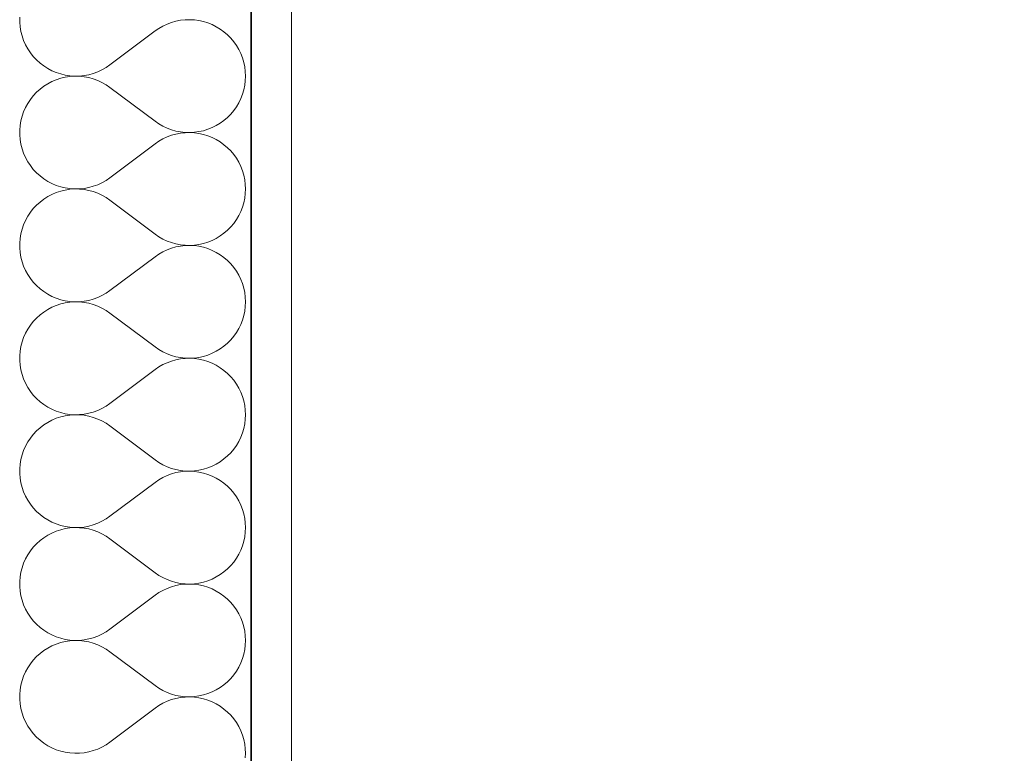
# Model space of a CAD drawing. Header units: millimetres. Extents: x -1465 to 393277, y -3788 to 454312.
# Tile 927 of 958: x 378745 to 379244, y 370764 to 371136. Entities that reach past the tile are written whole.
import ezdxf

# ---------------------------------------------------------------- set-up
doc = ezdxf.new("R2010")
doc.units = ezdxf.units.MM
doc.layers.add('- A - ocieplenie', color=8, linetype='Continuous')
doc.layers.add('z JAN', color=8, linetype='Continuous')

# ---------------------------------------------------------------- blocks, each defined once
blk = doc.blocks.new('*X32')
at = {"layer": '- A - ocieplenie', "linetype": 'Continuous', "lineweight": 13, "ltscale": 100}
for p, q in [((49799.98, 397548.71), (49799.98, 397546.32)), ((49879.06, 397546.74), (49876.8, 397546.11)), ((49881.36, 397547.19), (49879.06, 397546.74)), ((49883.69, 397547.45), (49881.36, 397547.19)), ((49886.03, 397547.51), (49883.69, 397547.45)), ((49888.37, 397547.39), (49886.03, 397547.51)), ((49890.69, 397547.07), (49888.37, 397547.39)), ((49892.97, 397546.57), (49890.69, 397547.07)), ((49799.98, 397546.32), (49800.18, 397543.94)), ((49800.18, 397543.94), (49800.57, 397541.59)), ((49845.67, 397524.66), (49868.52, 397541.8)), ((49870.45, 397543.13), (49868.52, 397541.8)), ((49872.49, 397544.29), (49870.45, 397543.13)), ((49874.61, 397545.29), (49872.49, 397544.29)), ((49876.8, 397546.11), (49874.61, 397545.29)), ((49895.21, 397545.87), (49892.97, 397546.57)), ((49897.39, 397545), (49895.21, 397545.87)), ((49899.48, 397543.95), (49897.39, 397545)), ((49901.48, 397542.74), (49899.48, 397543.95)), ((49903.38, 397541.36), (49901.48, 397542.74)), ((49800.57, 397541.59), (49801.17, 397539.28)), ((49801.17, 397539.28), (49801.95, 397537.02)), ((49801.95, 397537.02), (49802.92, 397534.84)), ((49905.16, 397539.84), (49903.38, 397541.36)), ((49906.8, 397538.17), (49905.16, 397539.84)), ((49908.31, 397536.37), (49906.8, 397538.17)), ((49802.92, 397534.84), (49804.06, 397532.75)), ((49804.06, 397532.75), (49805.38, 397530.76)), ((49909.66, 397534.46), (49908.31, 397536.37)), ((49910.85, 397532.44), (49909.66, 397534.46)), ((49911.87, 397530.34), (49910.85, 397532.44)), ((49805.38, 397530.76), (49806.86, 397528.89)), ((49806.86, 397528.89), (49808.49, 397527.14)), ((49808.49, 397527.14), (49810.26, 397525.54)), ((49912.72, 397528.15), (49911.87, 397530.34)), ((49913.38, 397525.9), (49912.72, 397528.15)), ((49810.26, 397525.54), (49812.16, 397524.1)), ((49812.16, 397524.1), (49814.17, 397522.81)), ((49814.17, 397522.81), (49816.28, 397521.7)), ((49816.28, 397521.7), (49818.48, 397520.77)), ((49839.46, 397521.12), (49841.63, 397522.13)), ((49841.63, 397522.13), (49843.7, 397523.31)), ((49843.7, 397523.31), (49845.67, 397524.66)), ((49913.86, 397523.61), (49913.38, 397525.9)), ((49914.14, 397521.29), (49913.86, 397523.61)), ((49818.48, 397517.12), (49816.28, 397516.19)), ((49818.48, 397520.77), (49820.75, 397520.02)), ((49820.75, 397517.87), (49818.48, 397517.12)), ((49820.75, 397520.02), (49823.07, 397519.47)), ((49823.07, 397518.42), (49820.75, 397517.87)), ((49823.07, 397519.47), (49825.43, 397519.11)), ((49825.43, 397518.78), (49823.07, 397518.42)), ((49825.43, 397519.11), (49827.81, 397518.95)), ((49827.81, 397518.94), (49825.43, 397518.78)), ((49827.81, 397518.95), (49830.2, 397518.99)), ((49830.2, 397518.9), (49827.81, 397518.94)), ((49830.2, 397518.99), (49832.57, 397519.23)), ((49832.57, 397518.66), (49830.2, 397518.9)), ((49832.57, 397519.23), (49834.92, 397519.67)), ((49834.92, 397518.22), (49832.57, 397518.66)), ((49834.92, 397519.67), (49837.22, 397520.3)), ((49837.22, 397517.59), (49834.92, 397518.22)), ((49837.22, 397520.3), (49839.46, 397521.12)), ((49839.46, 397516.77), (49837.22, 397517.59)), ((49841.63, 397515.76), (49839.46, 397516.77)), ((49914.24, 397518.94), (49914.14, 397521.29)), ((49914.14, 397516.6), (49914.24, 397518.94)), ((49810.26, 397512.35), (49808.49, 397510.75)), ((49812.16, 397513.79), (49810.26, 397512.35)), ((49814.17, 397515.08), (49812.16, 397513.79)), ((49816.28, 397516.19), (49814.17, 397515.08)), ((49843.7, 397514.58), (49841.63, 397515.76)), ((49845.67, 397513.23), (49843.7, 397514.58)), ((49845.67, 397513.23), (49868.52, 397496.09)), ((49912.72, 397509.74), (49913.38, 397511.99)), ((49913.38, 397511.99), (49913.86, 397514.28)), ((49913.86, 397514.28), (49914.14, 397516.6)), ((49805.38, 397507.13), (49804.06, 397505.14)), ((49806.86, 397509), (49805.38, 397507.13)), ((49808.49, 397510.75), (49806.86, 397509)), ((49910.85, 397505.45), (49911.87, 397507.55)), ((49911.87, 397507.55), (49912.72, 397509.74)), ((49802.92, 397503.05), (49801.95, 397500.87)), ((49804.06, 397505.14), (49802.92, 397503.05)), ((49908.31, 397501.52), (49909.66, 397503.43)), ((49909.66, 397503.43), (49910.85, 397505.45)), ((49801.17, 397498.61), (49800.57, 397496.3)), ((49801.95, 397500.87), (49801.17, 397498.61)), ((49903.38, 397496.53), (49905.16, 397498.05)), ((49905.16, 397498.05), (49906.8, 397499.72)), ((49906.8, 397499.72), (49908.31, 397501.52)), ((49800.18, 397493.95), (49799.98, 397491.57)), ((49800.57, 397496.3), (49800.18, 397493.95)), ((49868.52, 397496.09), (49870.45, 397494.76)), ((49870.45, 397494.76), (49872.49, 397493.6)), ((49872.49, 397493.6), (49874.61, 397492.6)), ((49874.61, 397492.6), (49876.8, 397491.78)), ((49876.8, 397491.78), (49879.06, 397491.15)), ((49892.97, 397491.32), (49895.21, 397492.02)), ((49895.21, 397492.02), (49897.39, 397492.89)), ((49897.39, 397492.89), (49899.48, 397493.94)), ((49899.48, 397493.94), (49901.48, 397495.15)), ((49901.48, 397495.15), (49903.38, 397496.53)), ((49799.98, 397491.57), (49799.98, 397489.18)), ((49799.98, 397489.18), (49800.18, 397486.8)), ((49800.18, 397486.8), (49800.57, 397484.45)), ((49872.49, 397487.15), (49870.45, 397485.99)), ((49874.61, 397488.15), (49872.49, 397487.15)), ((49876.8, 397488.96), (49874.61, 397488.15)), ((49879.06, 397489.6), (49876.8, 397488.96)), ((49879.06, 397491.15), (49881.36, 397490.7)), ((49881.36, 397490.05), (49879.06, 397489.6)), ((49881.36, 397490.7), (49883.69, 397490.44)), ((49883.69, 397490.3), (49881.36, 397490.05)), ((49883.69, 397490.44), (49886.03, 397490.38)), ((49886.03, 397490.37), (49883.69, 397490.3)), ((49886.03, 397490.38), (49888.37, 397490.5)), ((49888.37, 397490.25), (49886.03, 397490.37)), ((49888.37, 397490.5), (49890.69, 397490.82)), ((49890.69, 397489.93), (49888.37, 397490.25)), ((49890.69, 397490.82), (49892.97, 397491.32)), ((49892.97, 397489.42), (49890.69, 397489.93)), ((49895.21, 397488.73), (49892.97, 397489.42)), ((49897.39, 397487.86), (49895.21, 397488.73)), ((49899.48, 397486.81), (49897.39, 397487.86)), ((49901.48, 397485.6), (49899.48, 397486.81)), ((49800.57, 397484.45), (49801.17, 397482.14)), ((49801.17, 397482.14), (49801.95, 397479.88)), ((49845.67, 397467.52), (49868.52, 397484.66)), ((49870.45, 397485.99), (49868.52, 397484.66)), ((49903.38, 397484.22), (49901.48, 397485.6)), ((49905.16, 397482.69), (49903.38, 397484.22)), ((49906.8, 397481.03), (49905.16, 397482.69)), ((49801.95, 397479.88), (49802.92, 397477.7)), ((49802.92, 397477.7), (49804.06, 397475.61)), ((49908.31, 397479.23), (49906.8, 397481.03)), ((49909.66, 397477.32), (49908.31, 397479.23)), ((49910.85, 397475.3), (49909.66, 397477.32)), ((49804.06, 397475.61), (49805.38, 397473.62)), ((49805.38, 397473.62), (49806.86, 397471.74)), ((49911.87, 397473.19), (49910.85, 397475.3)), ((49912.72, 397471.01), (49911.87, 397473.19)), ((49806.86, 397471.74), (49808.49, 397470)), ((49808.49, 397470), (49810.26, 397468.4)), ((49810.26, 397468.4), (49812.16, 397466.95)), ((49812.16, 397466.95), (49814.17, 397465.67)), ((49843.7, 397466.17), (49845.67, 397467.52)), ((49913.38, 397468.76), (49912.72, 397471.01)), ((49913.86, 397466.47), (49913.38, 397468.76)), ((49814.17, 397465.67), (49816.28, 397464.56)), ((49816.28, 397464.56), (49818.48, 397463.63)), ((49818.48, 397463.63), (49820.75, 397462.88)), ((49820.75, 397462.88), (49823.07, 397462.33)), ((49823.07, 397462.33), (49825.43, 397461.97)), ((49825.43, 397461.97), (49827.81, 397461.81)), ((49830.2, 397461.85), (49832.57, 397462.09)), ((49832.57, 397462.09), (49834.92, 397462.53)), ((49834.92, 397462.53), (49837.22, 397463.16)), ((49837.22, 397463.16), (49839.46, 397463.98)), ((49839.46, 397463.98), (49841.63, 397464.98)), ((49841.63, 397464.98), (49843.7, 397466.17)), ((49914.14, 397464.14), (49913.86, 397466.47)), ((49914.24, 397461.8), (49914.14, 397464.14)), ((49814.17, 397457.94), (49812.16, 397456.65)), ((49816.28, 397459.05), (49814.17, 397457.94)), ((49818.48, 397459.98), (49816.28, 397459.05)), ((49820.75, 397460.72), (49818.48, 397459.98)), ((49823.07, 397461.28), (49820.75, 397460.72)), ((49825.43, 397461.63), (49823.07, 397461.28)), ((49827.81, 397461.79), (49825.43, 397461.63)), ((49827.81, 397461.81), (49830.2, 397461.85)), ((49830.2, 397461.75), (49827.81, 397461.79)), ((49832.57, 397461.51), (49830.2, 397461.75)), ((49834.92, 397461.08), (49832.57, 397461.51)), ((49837.22, 397460.45), (49834.92, 397461.08)), ((49839.46, 397459.63), (49837.22, 397460.45)), ((49841.63, 397458.62), (49839.46, 397459.63)), ((49843.7, 397457.44), (49841.63, 397458.62)), ((49845.67, 397456.09), (49843.7, 397457.44)), ((49913.38, 397454.84), (49913.86, 397457.14)), ((49913.86, 397457.14), (49914.14, 397459.46)), ((49914.14, 397459.46), (49914.24, 397461.8)), ((49808.49, 397453.6), (49806.86, 397451.86)), ((49810.26, 397455.2), (49808.49, 397453.6)), ((49812.16, 397456.65), (49810.26, 397455.2)), ((49845.67, 397456.09), (49868.52, 397438.94)), ((49911.87, 397450.41), (49912.72, 397452.6)), ((49912.72, 397452.6), (49913.38, 397454.84)), ((49804.06, 397448), (49802.92, 397445.9)), ((49805.38, 397449.99), (49804.06, 397448)), ((49806.86, 397451.86), (49805.38, 397449.99)), ((49909.66, 397446.29), (49910.85, 397448.3)), ((49910.85, 397448.3), (49911.87, 397450.41)), ((49801.95, 397443.72), (49801.17, 397441.47)), ((49802.92, 397445.9), (49801.95, 397443.72)), ((49905.16, 397440.91), (49906.8, 397442.58)), ((49906.8, 397442.58), (49908.31, 397444.37)), ((49908.31, 397444.37), (49909.66, 397446.29)), ((49800.57, 397439.16), (49800.18, 397436.8)), ((49801.17, 397441.47), (49800.57, 397439.16)), ((49868.52, 397438.94), (49870.45, 397437.62)), ((49870.45, 397437.62), (49872.49, 397436.45)), ((49899.48, 397436.79), (49901.48, 397438.01)), ((49901.48, 397438.01), (49903.38, 397439.38)), ((49903.38, 397439.38), (49905.16, 397440.91)), ((49800.18, 397436.8), (49799.98, 397434.42)), ((49799.98, 397434.42), (49799.98, 397432.04)), ((49799.98, 397432.04), (49800.18, 397429.66)), ((49872.49, 397436.45), (49874.61, 397435.46)), ((49874.61, 397435.46), (49876.8, 397434.64)), ((49876.8, 397434.64), (49879.06, 397434.01)), ((49879.06, 397432.46), (49876.8, 397431.82)), ((49879.06, 397434.01), (49881.36, 397433.56)), ((49881.36, 397432.9), (49879.06, 397432.46)), ((49881.36, 397433.56), (49883.69, 397433.3)), ((49883.69, 397433.16), (49881.36, 397432.9)), ((49883.69, 397433.3), (49886.03, 397433.23)), ((49886.03, 397433.23), (49883.69, 397433.16)), ((49886.03, 397433.23), (49888.37, 397433.36)), ((49888.37, 397433.1), (49886.03, 397433.23)), ((49888.37, 397433.36), (49890.69, 397433.68)), ((49890.69, 397432.79), (49888.37, 397433.1)), ((49890.69, 397433.68), (49892.97, 397434.18)), ((49892.97, 397432.28), (49890.69, 397432.79)), ((49892.97, 397434.18), (49895.21, 397434.87)), ((49895.21, 397431.59), (49892.97, 397432.28)), ((49895.21, 397434.87), (49897.39, 397435.74)), ((49897.39, 397435.74), (49899.48, 397436.79)), ((49800.18, 397429.66), (49800.57, 397427.31)), ((49800.57, 397427.31), (49801.17, 397424.99)), ((49845.67, 397410.37), (49868.52, 397427.52)), ((49870.45, 397428.84), (49868.52, 397427.52)), ((49872.49, 397430.01), (49870.45, 397428.84)), ((49874.61, 397431), (49872.49, 397430.01)), ((49876.8, 397431.82), (49874.61, 397431)), ((49897.39, 397430.72), (49895.21, 397431.59)), ((49899.48, 397429.67), (49897.39, 397430.72)), ((49901.48, 397428.45), (49899.48, 397429.67)), ((49903.38, 397427.08), (49901.48, 397428.45)), ((49905.16, 397425.55), (49903.38, 397427.08)), ((49801.17, 397424.99), (49801.95, 397422.74)), ((49801.95, 397422.74), (49802.92, 397420.56)), ((49906.8, 397423.88), (49905.16, 397425.55)), ((49908.31, 397422.09), (49906.8, 397423.88)), ((49909.66, 397420.18), (49908.31, 397422.09)), ((49802.92, 397420.56), (49804.06, 397418.46)), ((49804.06, 397418.46), (49805.38, 397416.47)), ((49910.85, 397418.16), (49909.66, 397420.18)), ((49911.87, 397416.05), (49910.85, 397418.16)), ((49805.38, 397416.47), (49806.86, 397414.6)), ((49806.86, 397414.6), (49808.49, 397412.86)), ((49808.49, 397412.86), (49810.26, 397411.26)), ((49912.72, 397413.86), (49911.87, 397416.05)), ((49913.38, 397411.62), (49912.72, 397413.86)), ((49810.26, 397411.26), (49812.16, 397409.81)), ((49812.16, 397409.81), (49814.17, 397408.53)), ((49814.17, 397408.53), (49816.28, 397407.41)), ((49816.28, 397407.41), (49818.48, 397406.48)), ((49839.46, 397406.84), (49841.63, 397407.84)), ((49841.63, 397407.84), (49843.7, 397409.02)), ((49843.7, 397409.02), (49845.67, 397410.37)), ((49913.86, 397409.32), (49913.38, 397411.62)), ((49914.14, 397407), (49913.86, 397409.32)), ((49818.48, 397402.84), (49816.28, 397401.9)), ((49818.48, 397406.48), (49820.75, 397405.74)), ((49820.75, 397403.58), (49818.48, 397402.84)), ((49820.75, 397405.74), (49823.07, 397405.18)), ((49823.07, 397404.13), (49820.75, 397403.58)), ((49823.07, 397405.18), (49825.43, 397404.83)), ((49825.43, 397404.49), (49823.07, 397404.13)), ((49825.43, 397404.83), (49827.81, 397404.67)), ((49827.81, 397404.65), (49825.43, 397404.49)), ((49827.81, 397404.67), (49830.2, 397404.71)), ((49830.2, 397404.61), (49827.81, 397404.65)), ((49830.2, 397404.71), (49832.57, 397404.95)), ((49832.57, 397404.37), (49830.2, 397404.61)), ((49832.57, 397404.95), (49834.92, 397405.38)), ((49834.92, 397403.93), (49832.57, 397404.37)), ((49834.92, 397405.38), (49837.22, 397406.01)), ((49837.22, 397403.3), (49834.92, 397403.93)), ((49837.22, 397406.01), (49839.46, 397406.84)), ((49839.46, 397402.48), (49837.22, 397403.3)), ((49841.63, 397401.48), (49839.46, 397402.48)), ((49913.86, 397399.99), (49914.14, 397402.32)), ((49914.24, 397404.66), (49914.14, 397407)), ((49914.14, 397402.32), (49914.24, 397404.66)), ((49810.26, 397398.06), (49808.49, 397396.46)), ((49812.16, 397399.51), (49810.26, 397398.06)), ((49814.17, 397400.79), (49812.16, 397399.51)), ((49816.28, 397401.9), (49814.17, 397400.79)), ((49843.7, 397400.3), (49841.63, 397401.48)), ((49845.67, 397398.94), (49843.7, 397400.3)), ((49845.67, 397398.94), (49868.52, 397381.8)), ((49912.72, 397395.45), (49913.38, 397397.7)), ((49913.38, 397397.7), (49913.86, 397399.99)), ((49805.38, 397392.84), (49804.06, 397390.85)), ((49806.86, 397394.72), (49805.38, 397392.84)), ((49808.49, 397396.46), (49806.86, 397394.72)), ((49910.85, 397391.16), (49911.87, 397393.27)), ((49911.87, 397393.27), (49912.72, 397395.45)), ((49802.92, 397388.76), (49801.95, 397386.58)), ((49804.06, 397390.85), (49802.92, 397388.76)), ((49906.8, 397385.43), (49908.31, 397387.23)), ((49908.31, 397387.23), (49909.66, 397389.14)), ((49909.66, 397389.14), (49910.85, 397391.16)), ((49801.17, 397384.33), (49800.57, 397382.01)), ((49801.95, 397386.58), (49801.17, 397384.33)), ((49901.48, 397380.87), (49903.38, 397382.24)), ((49903.38, 397382.24), (49905.16, 397383.77)), ((49905.16, 397383.77), (49906.8, 397385.43)), ((49800.18, 397379.66), (49799.98, 397377.28)), ((49799.98, 397377.28), (49799.98, 397374.89)), ((49800.57, 397382.01), (49800.18, 397379.66)), ((49868.52, 397381.8), (49870.45, 397380.47)), ((49870.45, 397380.47), (49872.49, 397379.31)), ((49872.49, 397379.31), (49874.61, 397378.32)), ((49874.61, 397378.32), (49876.8, 397377.5)), ((49876.8, 397377.5), (49879.06, 397376.86)), ((49892.97, 397377.04), (49895.21, 397377.73)), ((49895.21, 397377.73), (49897.39, 397378.6)), ((49897.39, 397378.6), (49899.48, 397379.65)), ((49899.48, 397379.65), (49901.48, 397380.87)), ((49799.98, 397374.89), (49800.18, 397372.52)), ((49800.18, 397372.52), (49800.57, 397370.16)), ((49872.49, 397372.87), (49870.45, 397371.7)), ((49874.61, 397373.86), (49872.49, 397372.87)), ((49876.8, 397374.68), (49874.61, 397373.86)), ((49879.06, 397375.31), (49876.8, 397374.68)), ((49879.06, 397376.86), (49881.36, 397376.41)), ((49881.36, 397375.76), (49879.06, 397375.31)), ((49881.36, 397376.41), (49883.69, 397376.16)), ((49883.69, 397376.02), (49881.36, 397375.76)), ((49883.69, 397376.16), (49886.03, 397376.09)), ((49886.03, 397376.09), (49883.69, 397376.02)), ((49886.03, 397376.09), (49888.37, 397376.22)), ((49888.37, 397375.96), (49886.03, 397376.09)), ((49888.37, 397376.22), (49890.69, 397376.53)), ((49890.69, 397375.64), (49888.37, 397375.96)), ((49890.69, 397376.53), (49892.97, 397377.04)), ((49892.97, 397375.14), (49890.69, 397375.64)), ((49895.21, 397374.45), (49892.97, 397375.14)), ((49897.39, 397373.57), (49895.21, 397374.45)), ((49899.48, 397372.53), (49897.39, 397373.57)), ((49901.48, 397371.31), (49899.48, 397372.53)), ((49800.57, 397370.16), (49801.17, 397367.85)), ((49801.17, 397367.85), (49801.95, 397365.6)), ((49845.67, 397353.23), (49868.52, 397370.37)), ((49870.45, 397371.7), (49868.52, 397370.37)), ((49903.38, 397369.93), (49901.48, 397371.31)), ((49905.16, 397368.41), (49903.38, 397369.93)), ((49906.8, 397366.74), (49905.16, 397368.41)), ((49801.95, 397365.6), (49802.92, 397363.41)), ((49802.92, 397363.41), (49804.06, 397361.32)), ((49908.31, 397364.95), (49906.8, 397366.74)), ((49909.66, 397363.03), (49908.31, 397364.95)), ((49910.85, 397361.01), (49909.66, 397363.03)), ((49804.06, 397361.32), (49805.38, 397359.33)), ((49805.38, 397359.33), (49806.86, 397357.46)), ((49806.86, 397357.46), (49808.49, 397355.72)), ((49911.87, 397358.91), (49910.85, 397361.01)), ((49912.72, 397356.72), (49911.87, 397358.91)), ((49808.49, 397355.72), (49810.26, 397354.11)), ((49810.26, 397354.11), (49812.16, 397352.67)), ((49812.16, 397352.67), (49814.17, 397351.38)), ((49843.7, 397351.88), (49845.67, 397353.23)), ((49913.38, 397354.48), (49912.72, 397356.72)), ((49913.86, 397352.18), (49913.38, 397354.48)), ((49814.17, 397351.38), (49816.28, 397350.27)), ((49816.28, 397350.27), (49818.48, 397349.34)), ((49818.48, 397349.34), (49820.75, 397348.59)), ((49820.75, 397348.59), (49823.07, 397348.04)), ((49823.07, 397348.04), (49825.43, 397347.68)), ((49825.43, 397347.35), (49823.07, 397346.99)), ((49825.43, 397347.68), (49827.81, 397347.53)), ((49827.81, 397347.51), (49825.43, 397347.35)), ((49827.81, 397347.53), (49830.2, 397347.57)), ((49830.2, 397347.47), (49827.81, 397347.51)), ((49830.2, 397347.57), (49832.57, 397347.8)), ((49832.57, 397347.23), (49830.2, 397347.47)), ((49832.57, 397347.8), (49834.92, 397348.24)), ((49834.92, 397348.24), (49837.22, 397348.87)), ((49837.22, 397348.87), (49839.46, 397349.69)), ((49839.46, 397349.69), (49841.63, 397350.7)), ((49841.63, 397350.7), (49843.7, 397351.88)), ((49914.14, 397349.86), (49913.86, 397352.18)), ((49914.24, 397347.52), (49914.14, 397349.86)), ((49914.14, 397345.18), (49914.24, 397347.52)), ((49812.16, 397342.37), (49810.26, 397340.92)), ((49814.17, 397343.65), (49812.16, 397342.37)), ((49816.28, 397344.76), (49814.17, 397343.65)), ((49818.48, 397345.69), (49816.28, 397344.76)), ((49820.75, 397346.44), (49818.48, 397345.69)), ((49823.07, 397346.99), (49820.75, 397346.44)), ((49834.92, 397346.79), (49832.57, 397347.23)), ((49837.22, 397346.16), (49834.92, 397346.79)), ((49839.46, 397345.34), (49837.22, 397346.16)), ((49841.63, 397344.34), (49839.46, 397345.34)), ((49843.7, 397343.15), (49841.63, 397344.34)), ((49845.67, 397341.8), (49843.7, 397343.15)), ((49913.38, 397340.56), (49913.86, 397342.85)), ((49913.86, 397342.85), (49914.14, 397345.18)), ((49806.86, 397337.57), (49805.38, 397335.7)), ((49808.49, 397339.32), (49806.86, 397337.57)), ((49810.26, 397340.92), (49808.49, 397339.32)), ((49845.67, 397341.8), (49868.52, 397324.66)), ((49911.87, 397336.13), (49912.72, 397338.31)), ((49912.72, 397338.31), (49913.38, 397340.56)), ((49804.06, 397333.71), (49802.92, 397331.62)), ((49805.38, 397335.7), (49804.06, 397333.71)), ((49909.66, 397332), (49910.85, 397334.02)), ((49910.85, 397334.02), (49911.87, 397336.13)), ((49801.95, 397329.44), (49801.17, 397327.18)), ((49802.92, 397331.62), (49801.95, 397329.44)), ((49905.16, 397326.62), (49906.8, 397328.29)), ((49906.8, 397328.29), (49908.31, 397330.09)), ((49908.31, 397330.09), (49909.66, 397332)), ((49800.18, 397322.52), (49799.98, 397320.14)), ((49800.57, 397324.87), (49800.18, 397322.52)), ((49801.17, 397327.18), (49800.57, 397324.87)), ((49868.52, 397324.66), (49870.45, 397323.33)), ((49870.45, 397323.33), (49872.49, 397322.17)), ((49897.39, 397321.46), (49899.48, 397322.51)), ((49899.48, 397322.51), (49901.48, 397323.72)), ((49901.48, 397323.72), (49903.38, 397325.1)), ((49903.38, 397325.1), (49905.16, 397326.62)), ((49799.98, 397320.14), (49799.98, 397317.75)), ((49799.98, 397317.75), (49800.18, 397315.37)), ((49872.49, 397322.17), (49874.61, 397321.17)), ((49874.61, 397321.17), (49876.8, 397320.35)), ((49876.8, 397317.54), (49874.61, 397316.72)), ((49876.8, 397320.35), (49879.06, 397319.72)), ((49879.06, 397318.17), (49876.8, 397317.54)), ((49879.06, 397319.72), (49881.36, 397319.27)), ((49881.36, 397318.62), (49879.06, 397318.17)), ((49881.36, 397319.27), (49883.69, 397319.01)), ((49883.69, 397318.88), (49881.36, 397318.62)), ((49883.69, 397319.01), (49886.03, 397318.95)), ((49886.03, 397318.94), (49883.69, 397318.88)), ((49886.03, 397318.95), (49888.37, 397319.07)), ((49888.37, 397318.82), (49886.03, 397318.94)), ((49888.37, 397319.07), (49890.69, 397319.39)), ((49890.69, 397318.5), (49888.37, 397318.82)), ((49890.69, 397319.39), (49892.97, 397319.9)), ((49892.97, 397317.99), (49890.69, 397318.5)), ((49892.97, 397319.9), (49895.21, 397320.59)), ((49895.21, 397317.3), (49892.97, 397317.99)), ((49895.21, 397320.59), (49897.39, 397321.46)), ((49800.18, 397315.37), (49800.57, 397313.02)), ((49800.57, 397313.02), (49801.17, 397310.71)), ((49845.67, 397296.09), (49868.52, 397313.23)), ((49870.45, 397314.56), (49868.52, 397313.23)), ((49872.49, 397315.72), (49870.45, 397314.56)), ((49874.61, 397316.72), (49872.49, 397315.72)), ((49897.39, 397316.43), (49895.21, 397317.3)), ((49899.48, 397315.38), (49897.39, 397316.43)), ((49901.48, 397314.17), (49899.48, 397315.38)), ((49903.38, 397312.79), (49901.48, 397314.17)), ((49905.16, 397311.27), (49903.38, 397312.79)), ((49801.17, 397310.71), (49801.95, 397308.45)), ((49801.95, 397308.45), (49802.92, 397306.27)), ((49906.8, 397309.6), (49905.16, 397311.27)), ((49908.31, 397307.8), (49906.8, 397309.6)), ((49909.66, 397305.89), (49908.31, 397307.8)), ((49802.92, 397306.27), (49804.06, 397304.18)), ((49804.06, 397304.18), (49805.38, 397302.19)), ((49910.85, 397303.87), (49909.66, 397305.89)), ((49911.87, 397301.76), (49910.85, 397303.87)), ((49805.38, 397302.19), (49806.86, 397300.32)), ((49806.86, 397300.32), (49808.49, 397298.57)), ((49808.49, 397298.57), (49810.26, 397296.97)), ((49912.72, 397299.58), (49911.87, 397301.76)), ((49913.38, 397297.33), (49912.72, 397299.58)), ((49810.26, 397296.97), (49812.16, 397295.52)), ((49812.16, 397295.52), (49814.17, 397294.24)), ((49814.17, 397294.24), (49816.28, 397293.13)), ((49816.28, 397293.13), (49818.48, 397292.2)), ((49837.22, 397291.73), (49839.46, 397292.55)), ((49839.46, 397292.55), (49841.63, 397293.55)), ((49841.63, 397293.55), (49843.7, 397294.74)), ((49843.7, 397294.74), (49845.67, 397296.09)), ((49913.86, 397295.04), (49913.38, 397297.33)), ((49914.14, 397292.71), (49913.86, 397295.04)), ((49914.24, 397290.37), (49914.14, 397292.71)), ((49816.28, 397287.62), (49814.17, 397286.51)), ((49818.48, 397288.55), (49816.28, 397287.62)), ((49818.48, 397292.2), (49820.75, 397291.45)), ((49820.75, 397289.29), (49818.48, 397288.55)), ((49820.75, 397291.45), (49823.07, 397290.9)), ((49823.07, 397289.85), (49820.75, 397289.29)), ((49823.07, 397290.9), (49825.43, 397290.54)), ((49825.43, 397290.21), (49823.07, 397289.85)), ((49825.43, 397290.54), (49827.81, 397290.38)), ((49827.81, 397290.36), (49825.43, 397290.21)), ((49827.81, 397290.38), (49830.2, 397290.42)), ((49830.2, 397290.32), (49827.81, 397290.36)), ((49830.2, 397290.42), (49832.57, 397290.66)), ((49832.57, 397290.09), (49830.2, 397290.32)), ((49832.57, 397290.66), (49834.92, 397291.1)), ((49834.92, 397289.65), (49832.57, 397290.09)), ((49834.92, 397291.1), (49837.22, 397291.73)), ((49837.22, 397289.02), (49834.92, 397289.65)), ((49839.46, 397288.2), (49837.22, 397289.02)), ((49841.63, 397287.19), (49839.46, 397288.2)), ((49913.86, 397285.71), (49914.14, 397288.03)), ((49914.14, 397288.03), (49914.24, 397290.37)), ((49810.26, 397283.78), (49808.49, 397282.17)), ((49812.16, 397285.22), (49810.26, 397283.78)), ((49814.17, 397286.51), (49812.16, 397285.22)), ((49843.7, 397286.01), (49841.63, 397287.19)), ((49845.67, 397284.66), (49843.7, 397286.01)), ((49845.67, 397284.66), (49868.52, 397267.52)), ((49912.72, 397281.17), (49913.38, 397283.41)), ((49913.38, 397283.41), (49913.86, 397285.71)), ((49805.38, 397278.56), (49804.06, 397276.57)), ((49806.86, 397280.43), (49805.38, 397278.56)), ((49808.49, 397282.17), (49806.86, 397280.43)), ((49910.85, 397276.88), (49911.87, 397278.98)), ((49911.87, 397278.98), (49912.72, 397281.17)), ((49802.92, 397274.48), (49801.95, 397272.29)), ((49804.06, 397276.57), (49802.92, 397274.48)), ((49906.8, 397271.15), (49908.31, 397272.94)), ((49908.31, 397272.94), (49909.66, 397274.86)), ((49909.66, 397274.86), (49910.85, 397276.88)), ((49800.57, 397267.73), (49800.18, 397265.37)), ((49801.17, 397270.04), (49800.57, 397267.73)), ((49801.95, 397272.29), (49801.17, 397270.04)), ((49901.48, 397266.58), (49903.38, 397267.96)), ((49903.38, 397267.96), (49905.16, 397269.48)), ((49905.16, 397269.48), (49906.8, 397271.15)), ((49800.18, 397265.37), (49799.98, 397263)), ((49799.98, 397263), (49799.98, 397260.61)), ((49868.52, 397267.52), (49870.45, 397266.19)), ((49870.45, 397266.19), (49872.49, 397265.02)), ((49872.49, 397265.02), (49874.61, 397264.03)), ((49874.61, 397264.03), (49876.8, 397263.21)), ((49876.8, 397263.21), (49879.06, 397262.58)), ((49879.06, 397262.58), (49881.36, 397262.13)), ((49890.69, 397262.25), (49892.97, 397262.75)), ((49892.97, 397262.75), (49895.21, 397263.44)), ((49895.21, 397263.44), (49897.39, 397264.32)), ((49897.39, 397264.32), (49899.48, 397265.36)), ((49899.48, 397265.36), (49901.48, 397266.58)), ((49799.98, 397260.61), (49800.18, 397258.23)), ((49800.18, 397258.23), (49800.57, 397255.88)), ((49872.49, 397258.58), (49870.45, 397257.42)), ((49874.61, 397259.57), (49872.49, 397258.58)), ((49876.8, 397260.39), (49874.61, 397259.57)), ((49879.06, 397261.03), (49876.8, 397260.39)), ((49881.36, 397261.48), (49879.06, 397261.03)), ((49881.36, 397262.13), (49883.69, 397261.87)), ((49883.69, 397261.73), (49881.36, 397261.48)), ((49883.69, 397261.87), (49886.03, 397261.8)), ((49886.03, 397261.8), (49883.69, 397261.73)), ((49886.03, 397261.8), (49888.37, 397261.93)), ((49888.37, 397261.67), (49886.03, 397261.8)), ((49888.37, 397261.93), (49890.69, 397262.25)), ((49890.69, 397261.36), (49888.37, 397261.67)), ((49892.97, 397260.85), (49890.69, 397261.36)), ((49895.21, 397260.16), (49892.97, 397260.85)), ((49897.39, 397259.29), (49895.21, 397260.16)), ((49899.48, 397258.24), (49897.39, 397259.29)), ((49901.48, 397257.02), (49899.48, 397258.24)), ((49800.57, 397255.88), (49801.17, 397253.56)), ((49801.17, 397253.56), (49801.95, 397251.31)), ((49845.67, 397238.94), (49868.52, 397256.09)), ((49870.45, 397257.42), (49868.52, 397256.09)), ((49903.38, 397255.65), (49901.48, 397257.02)), ((49905.16, 397254.12), (49903.38, 397255.65)), ((49906.8, 397252.46), (49905.16, 397254.12)), ((49801.95, 397251.31), (49802.92, 397249.13)), ((49802.92, 397249.13), (49804.06, 397247.04)), ((49908.31, 397250.66), (49906.8, 397252.46)), ((49909.66, 397248.75), (49908.31, 397250.66)), ((49910.85, 397246.73), (49909.66, 397248.75)), ((49804.06, 397247.04), (49805.38, 397245.05)), ((49805.38, 397245.05), (49806.86, 397243.17)), ((49806.86, 397243.17), (49808.49, 397241.43)), ((49911.87, 397244.62), (49910.85, 397246.73)), ((49912.72, 397242.44), (49911.87, 397244.62)), ((49808.49, 397241.43), (49810.26, 397239.83)), ((49810.26, 397239.83), (49812.16, 397238.38)), ((49812.16, 397238.38), (49814.17, 397237.1)), ((49843.7, 397237.59), (49845.67, 397238.94)), ((49913.38, 397240.19), (49912.72, 397242.44)), ((49913.86, 397237.9), (49913.38, 397240.19)), ((49914.14, 397235.57), (49913.86, 397237.9)), ((49814.17, 397237.1), (49816.28, 397235.99)), ((49816.28, 397235.99), (49818.48, 397235.05)), ((49818.48, 397235.05), (49820.75, 397234.31)), ((49820.75, 397234.31), (49823.07, 397233.76)), ((49823.07, 397232.71), (49820.75, 397232.15)), ((49823.07, 397233.76), (49825.43, 397233.4)), ((49825.43, 397233.06), (49823.07, 397232.71)), ((49825.43, 397233.4), (49827.81, 397233.24)), ((49827.81, 397233.22), (49825.43, 397233.06)), ((49827.81, 397233.24), (49830.2, 397233.28)), ((49830.2, 397233.18), (49827.81, 397233.22)), ((49830.2, 397233.28), (49832.57, 397233.52)), ((49832.57, 397232.94), (49830.2, 397233.18)), ((49832.57, 397233.52), (49834.92, 397233.96)), ((49834.92, 397232.51), (49832.57, 397232.94)), ((49834.92, 397233.96), (49837.22, 397234.59)), ((49837.22, 397234.59), (49839.46, 397235.41)), ((49839.46, 397235.41), (49841.63, 397236.41)), ((49841.63, 397236.41), (49843.7, 397237.59)), ((49914.24, 397233.23), (49914.14, 397235.57)), ((49914.14, 397230.89), (49914.24, 397233.23)), ((49812.16, 397228.08), (49810.26, 397226.63)), ((49814.17, 397229.36), (49812.16, 397228.08)), ((49816.28, 397230.48), (49814.17, 397229.36)), ((49818.48, 397231.41), (49816.28, 397230.48)), ((49820.75, 397232.15), (49818.48, 397231.41)), ((49837.22, 397231.88), (49834.92, 397232.51)), ((49839.46, 397231.05), (49837.22, 397231.88)), ((49841.63, 397230.05), (49839.46, 397231.05)), ((49843.7, 397228.87), (49841.63, 397230.05)), ((49845.67, 397227.52), (49843.7, 397228.87)), ((49913.38, 397226.27), (49913.86, 397228.57)), ((49913.86, 397228.57), (49914.14, 397230.89)), ((49806.86, 397223.29), (49805.38, 397221.42)), ((49808.49, 397225.03), (49806.86, 397223.29)), ((49810.26, 397226.63), (49808.49, 397225.03)), ((49845.67, 397227.52), (49868.52, 397210.37)), ((49911.87, 397221.84), (49912.72, 397224.03)), ((49912.72, 397224.03), (49913.38, 397226.27)), ((49804.06, 397219.43), (49802.92, 397217.33)), ((49805.38, 397221.42), (49804.06, 397219.43)), ((49908.31, 397215.8), (49909.66, 397217.71)), ((49909.66, 397217.71), (49910.85, 397219.73)), ((49910.85, 397219.73), (49911.87, 397221.84)), ((49801.17, 397212.9), (49800.57, 397210.58)), ((49801.95, 397215.15), (49801.17, 397212.9)), ((49802.92, 397217.33), (49801.95, 397215.15)), ((49905.16, 397212.34), (49906.8, 397214.01)), ((49906.8, 397214.01), (49908.31, 397215.8)), ((49800.18, 397208.23), (49799.98, 397205.85)), ((49800.57, 397210.58), (49800.18, 397208.23)), ((49868.52, 397210.37), (49870.45, 397209.05)), ((49870.45, 397209.05), (49872.49, 397207.88)), ((49872.49, 397207.88), (49874.61, 397206.89)), ((49897.39, 397207.17), (49899.48, 397208.22)), ((49899.48, 397208.22), (49901.48, 397209.44)), ((49901.48, 397209.44), (49903.38, 397210.81)), ((49903.38, 397210.81), (49905.16, 397212.34)), ((49799.98, 397205.85), (49799.98, 397203.47)), ((49799.98, 397203.47), (49800.18, 397201.09)), ((49874.61, 397206.89), (49876.8, 397206.07)), ((49876.8, 397203.25), (49874.61, 397202.43)), ((49876.8, 397206.07), (49879.06, 397205.43)), ((49879.06, 397203.88), (49876.8, 397203.25)), ((49879.06, 397205.43), (49881.36, 397204.99)), ((49881.36, 397204.33), (49879.06, 397203.88)), ((49881.36, 397204.99), (49883.69, 397204.73)), ((49883.69, 397204.59), (49881.36, 397204.33)), ((49883.69, 397204.73), (49886.03, 397204.66)), ((49886.03, 397204.66), (49883.69, 397204.59)), ((49886.03, 397204.66), (49888.37, 397204.79)), ((49888.37, 397204.53), (49886.03, 397204.66)), ((49888.37, 397204.79), (49890.69, 397205.1)), ((49890.69, 397204.21), (49888.37, 397204.53)), ((49890.69, 397205.1), (49892.97, 397205.61)), ((49892.97, 397203.71), (49890.69, 397204.21)), ((49892.97, 397205.61), (49895.21, 397206.3)), ((49895.21, 397203.02), (49892.97, 397203.71)), ((49895.21, 397206.3), (49897.39, 397207.17)), ((49897.39, 397202.15), (49895.21, 397203.02)), ((49800.18, 397201.09), (49800.57, 397198.73)), ((49800.57, 397198.73), (49801.17, 397196.42)), ((49845.67, 397181.8), (49868.52, 397198.94)), ((49870.45, 397200.27), (49868.52, 397198.94)), ((49872.49, 397201.44), (49870.45, 397200.27)), ((49874.61, 397202.43), (49872.49, 397201.44)), ((49899.48, 397201.1), (49897.39, 397202.15)), ((49901.48, 397199.88), (49899.48, 397201.1)), ((49903.38, 397198.51), (49901.48, 397199.88)), ((49905.16, 397196.98), (49903.38, 397198.51)), ((49801.17, 397196.42), (49801.95, 397194.17)), ((49801.95, 397194.17), (49802.92, 397191.99)), ((49906.8, 397195.31), (49905.16, 397196.98)), ((49908.31, 397193.52), (49906.8, 397195.31)), ((49909.66, 397191.6), (49908.31, 397193.52)), ((49802.92, 397191.99), (49804.06, 397189.89)), ((49804.06, 397189.89), (49805.38, 397187.9)), ((49805.38, 397187.9), (49806.86, 397186.03)), ((49910.85, 397189.59), (49909.66, 397191.6)), ((49911.87, 397187.48), (49910.85, 397189.59)), ((49806.86, 397186.03), (49808.49, 397184.29)), ((49808.49, 397184.29), (49810.26, 397182.69)), ((49912.72, 397185.29), (49911.87, 397187.48)), ((49913.38, 397183.05), (49912.72, 397185.29)), ((49913.86, 397180.75), (49913.38, 397183.05)), ((49810.26, 397182.69), (49812.16, 397181.24)), ((49812.16, 397181.24), (49814.17, 397179.95)), ((49814.17, 397179.95), (49816.28, 397178.84)), ((49816.28, 397178.84), (49818.48, 397177.91)), ((49818.48, 397177.91), (49820.75, 397177.17)), ((49837.22, 397177.44), (49839.46, 397178.26)), ((49839.46, 397178.26), (49841.63, 397179.27)), ((49841.63, 397179.27), (49843.7, 397180.45)), ((49843.7, 397180.45), (49845.67, 397181.8)), ((49914.14, 397178.43), (49913.86, 397180.75)), ((49914.24, 397176.09), (49914.14, 397178.43)), ((49820.75, 397177.17), (49823.07, 397176.61)), ((49823.07, 397176.61), (49825.43, 397176.26)), ((49825.43, 397176.26), (49827.81, 397176.1)), ((49827.81, 397176.1), (49830.2, 397176.14)), ((49830.2, 397176.14), (49832.57, 397176.38)), ((49832.57, 397176.38), (49834.92, 397176.81)), ((49834.92, 397176.81), (49837.22, 397177.44)), ((49914.14, 397173.75), (49914.24, 397176.09))]:
    blk.add_line(p, q, dxfattribs=at)

msp = doc.modelspace()

# ---------------------------------------------------------------- linework, layer by layer
at = {"layer": '- A - ocieplenie', "color": 8, "linetype": 'Continuous', "lineweight": 35, "ltscale": 100, "flags": 128}
msp.add_lwpolyline([(378862.39, 369651.04), (378862.39, 373033.6)], dxfattribs=at)
at = {"layer": 'z JAN', "color": 8, "linetype": 'Continuous', "lineweight": 13, "ltscale": 100, "flags": 128}
msp.add_lwpolyline([(378882.85, 369651.04), (378882.85, 373010.63), (378966.68, 373010.16), (378974.69, 374445.35), (379882.34, 374440.28), (379905.05, 372555.29), (379903.67, 372555.27), (380092.82, 356853.58), (378962.85, 356856.54), (378962.85, 369651.04)], close=True, dxfattribs=at)

# ---------------------------------------------------------------- block references
at = {"color": 8, "linetype": 'Continuous', "lineweight": 20, "ltscale": 100}
msp.add_blockref('*X32', (328945.29, -26411.59), dxfattribs=at)

doc.saveas('drawing.dxf')
